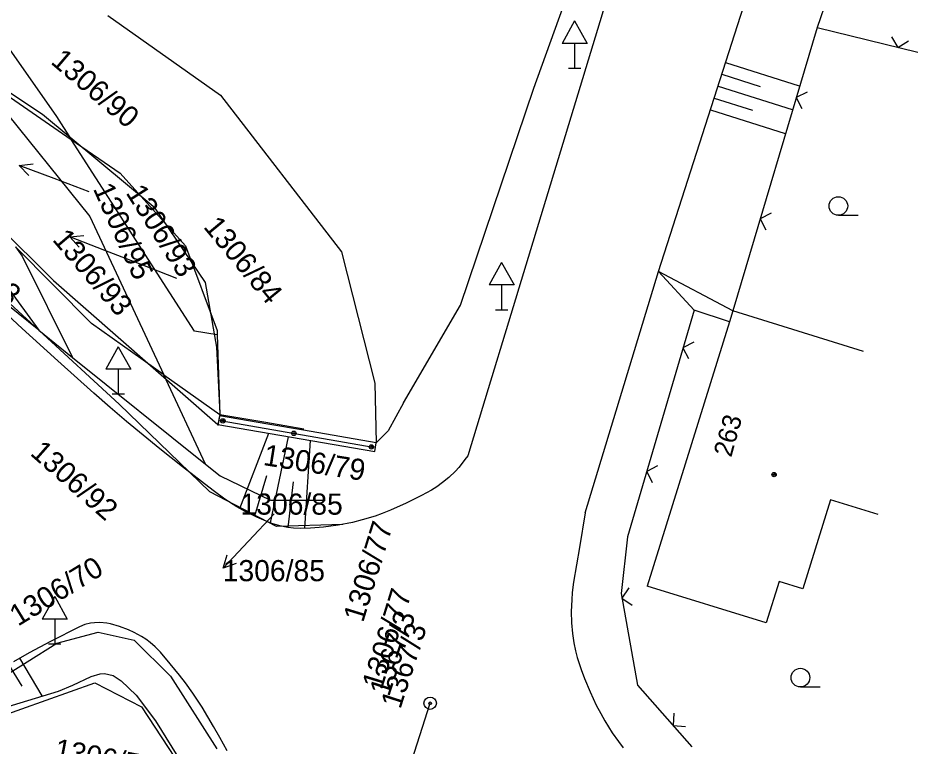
# Model space of a CAD drawing. Extents: x -469926 to -462499, y -1098642 to -1092733.
# Drawn here: x -466048.8 to -465975.2, y -1093933.5 to -1093875 of the extents above; entities that cross this region are included whole.
import ezdxf

# ---------------------------------------------------------------- set-up
doc = ezdxf.new("R2010")
doc.units = 0
for name, color, linetype in [('Vrstva 1', 7, 'Continuous'), ('Vrstva 12', 7, 'Continuous'), ('Vrstva 16', 7, 'Continuous'), ('Vrstva 17', 7, 'Continuous'), ('Vrstva 20', 7, 'Continuous'), ('Vrstva 21', 7, 'Continuous'), ('Vrstva 24', 7, 'Continuous'), ('Vrstva 4', 7, 'Continuous'), ('Vrstva 42', 7, 'Continuous'), ('Vrstva 48', 7, 'Continuous'), ('Vrstva 50', 7, 'Continuous'), ('Vrstva 7', 7, 'Continuous'), ('Vrstva 9', 7, 'Continuous')]:
    doc.layers.add(name, color=color, linetype=linetype)

msp = doc.modelspace()

# ---------------------------------------------------------------- linework, layer by layer
at = {"layer": 'Vrstva 1'}
for p, q in [((-466063.64, -1093857.26), (-466045.7, -1093882.85)), ((-466052.46, -1093879.19), (-466044.52, -1093884.69)), ((-466052.46, -1093879.19), (-466043.02, -1093890.88)), ((-466045.7, -1093882.85), (-466044.52, -1093884.69)), ((-466044.52, -1093884.69), (-466040.59, -1093887.41)), ((-466034.61, -1093900.1), (-466044.52, -1093884.69)), ((-466040.59, -1093887.41), (-466035.34, -1093893.26)), ((-466043.02, -1093890.88), (-466037.08, -1093903.61)), ((-466047.11, -1093900.04), (-466055.75, -1093892.07)), ((-466042.89, -1093899.49), (-466049, -1093893.32)), ((-466035.34, -1093893.26), (-466032.78, -1093900.06)), ((-466047.11, -1093900.04), (-466052.5, -1093895.7)), ((-466040.66, -1093905.98), (-466047.11, -1093900.04)), ((-466047.11, -1093900.04), (-466044.4, -1093902.22)), ((-466037.08, -1093903.61), (-466042.89, -1093899.49)), ((-466032.78, -1093900.06), (-466032.77, -1093900.39)), ((-466032.77, -1093900.39), (-466034.61, -1093900.1)), ((-466032.77, -1093900.39), (-466032.58, -1093906.8)), ((-466044.4, -1093902.22), (-466033.71, -1093910.81)), ((-466037.08, -1093903.61), (-466032.58, -1093906.8)), ((-466033.71, -1093910.81), (-466037.08, -1093903.61)), ((-466033.36, -1093913.02), (-466040.66, -1093905.98)), ((-466032.58, -1093906.8), (-466028.86, -1093907.43)), ((-466028.86, -1093907.43), (-466025.83, -1093907.96)), ((-466033.71, -1093910.81), (-466032.55, -1093911.75)), ((-466032.55, -1093911.75), (-466028.5, -1093913.7)), ((-466028.02, -1093915.8), (-466033.36, -1093913.02)), ((-466028.5, -1093913.7), (-466024.1, -1093913.7)), ((-466022.69, -1093915.65), (-466028.02, -1093915.8)), ((-466045.67, -1093925.2), (-466042.34, -1093924.3)), ((-466042.34, -1093924.3), (-466039.44, -1093924.96)), ((-466039.44, -1093924.96), (-466036.54, -1093927.85)), ((-466058.52, -1093933.25), (-466045.67, -1093925.2)), ((-466036.54, -1093927.85), (-466032.81, -1093933.69))]:
    msp.add_line(p, q, dxfattribs=at)
at = {"layer": 'Vrstva 12'}
for centre, radius in [((-466032.328, -1093907.317), 0.175), ((-466032.328, -1093907.317), 0.175), ((-466032.328, -1093907.317), 0.075), ((-466032.328, -1093907.317), 0.075), ((-466026.622, -1093908.321), 0.175), ((-466026.622, -1093908.321), 0.175), ((-466026.622, -1093908.321), 0.075), ((-466026.622, -1093908.321), 0.075), ((-466020.392, -1093909.416), 0.175), ((-466020.392, -1093909.416), 0.175), ((-466020.392, -1093909.416), 0.075), ((-466020.392, -1093909.416), 0.075), ((-465988.038, -1093911.643), 0.175), ((-465988.038, -1093911.643), 0.075)]:
    msp.add_circle(centre, radius, dxfattribs=at)
at = {"layer": 'Vrstva 16'}
for p, q in [((-466045.88, -1093887.84), (-466048.687, -1093886.781)), ((-466043.08, -1093888.9), (-466045.88, -1093887.84)), ((-466041.82, -1093893.61), (-466044.615, -1093892.52)), ((-466039.03, -1093894.7), (-466041.82, -1093893.61)), ((-466036.02, -1093895.87), (-466039.03, -1093894.7)), ((-466028.21, -1093914.79), (-466030.26, -1093916.98)), ((-466030.26, -1093916.98), (-466032.311, -1093919.17))]:
    msp.add_line(p, q, dxfattribs=at)
for points in [[(-466047.928, -1093887.602), (-466048.687, -1093886.781), (-466047.575, -1093886.666)], [(-466043.865, -1093893.349), (-466044.615, -1093892.52), (-466043.502, -1093892.418)], [(-466031.262, -1093918.782), (-466032.311, -1093919.17), (-466031.992, -1093918.098)]]:
    msp.add_lwpolyline(points, dxfattribs=at)
at = {"layer": 'Vrstva 17'}
for p, q in [((-465997.325, -1093895.322), (-465989.73, -1093871.679)), ((-466065.336, -1093884.208), (-466048.465, -1093899.897)), ((-466003.219, -1093914.725), (-465997.325, -1093895.322))]:
    msp.add_line(p, q, dxfattribs=at)
for points in [[(-465991.643, -1093841.466), (-466001.216, -1093872.466), (-466009.365, -1093899.395)], [(-466012.648, -1093910.117), (-466012.87, -1093910.418), (-466013.093, -1093910.72), (-466013.358, -1093911.056), (-466013.623, -1093911.354), (-466014.161, -1093911.87), (-466014.67, -1093912.281), (-466015.141, -1093912.613), (-466015.57, -1093912.886), (-466016.354, -1093913.329), (-466017.585, -1093913.93), (-466018.85, -1093914.49), (-466019.516, -1093914.761), (-466020.1, -1093914.972), (-466021.127, -1093915.285), (-466021.902, -1093915.477), (-466023.069, -1093915.704), (-466024.244, -1093915.867), (-466025.279, -1093915.954), (-466026.065, -1093915.967), (-466026.655, -1093915.935), (-466027.095, -1093915.884), (-466027.751, -1093915.756), (-466028.396, -1093915.558), (-466029.042, -1093915.305), (-466029.592, -1093915.066), (-466030.524, -1093914.609), (-466031.198, -1093914.232), (-466032.175, -1093913.61), (-466033.115, -1093912.921), (-466035.56, -1093911.001), (-466037.378, -1093909.557), (-466040.066, -1093907.357), (-466041.388, -1093906.231), (-466042.692, -1093905.082), (-466045.578, -1093902.49), (-466048.465, -1093899.897)], [(-466009.365, -1093899.395), (-466011.006, -1093904.756), (-466012.648, -1093910.117)], [(-466003.219, -1093914.725), (-466003.678, -1093917.508), (-466004.138, -1093920.29), (-466004.246, -1093921.105), (-466004.296, -1093921.72), (-466004.326, -1093922.646), (-466004.308, -1093923.569), (-466004.238, -1093924.421), (-466004.125, -1093925.157), (-466003.989, -1093925.796), (-466003.845, -1093926.351), (-466003.541, -1093927.314), (-466003.275, -1093928.032), (-466002.823, -1093929.101), (-466002.321, -1093930.166), (-466001.966, -1093930.857), (-466001.641, -1093931.439), (-466001.034, -1093932.412), (-466000.543, -1093933.11), (-466000.151, -1093933.619)], [(-466031.993, -1093933.835), (-466032.561, -1093932.785), (-466033.07, -1093931.885), (-466034.001, -1093930.347), (-466034.747, -1093929.219), (-466035.34, -1093928.385), (-466035.807, -1093927.764), (-466036.548, -1093926.84), (-466037.343, -1093925.922), (-466037.769, -1093925.489), (-466038.165, -1093925.148), (-466038.528, -1093924.878), (-466038.857, -1093924.662), (-466039.453, -1093924.329), (-466039.915, -1093924.115), (-466040.625, -1093923.849), (-466041.35, -1093923.644), (-466041.656, -1093923.583), (-466042.211, -1093923.531), (-466042.634, -1093923.543), (-466042.949, -1093923.581), (-466043.408, -1093923.691), (-466043.841, -1093923.866), (-466046.163, -1093925.058), (-466047.881, -1093925.98), (-466049.154, -1093926.693)]]:
    msp.add_lwpolyline(points, dxfattribs=at)
at = {"layer": 'Vrstva 20'}
for p, q in [((-465982.87, -1093890.794), (-465981.27, -1093890.794)), ((-465982.87, -1093890.794), (-465981.27, -1093890.794)), ((-465985.919, -1093928.714), (-465984.319, -1093928.714)), ((-465985.919, -1093928.714), (-465984.319, -1093928.714))]:
    msp.add_line(p, q, dxfattribs=at)
for centre in [(-465982.87, -1093890.044), (-465982.87, -1093890.044), (-465985.919, -1093927.964), (-465985.919, -1093927.964)]:
    msp.add_circle(centre, 0.75, dxfattribs=at)
at = {"layer": 'Vrstva 21'}
for p, q in [((-466004.058, -1093875.167), (-466005.058, -1093876.967)), ((-466004.058, -1093875.167), (-466005.058, -1093876.967)), ((-466004.058, -1093875.167), (-466003.058, -1093876.967)), ((-466004.058, -1093875.167), (-466003.058, -1093876.967)), ((-466003.058, -1093876.967), (-466005.058, -1093876.967)), ((-466003.058, -1093876.967), (-466005.058, -1093876.967)), ((-466004.058, -1093876.967), (-466004.058, -1093878.967)), ((-466004.058, -1093876.967), (-466004.058, -1093878.967)), ((-466004.558, -1093878.967), (-466003.558, -1093878.967)), ((-466004.558, -1093878.967), (-466003.558, -1093878.967)), ((-466009.925, -1093894.585), (-466010.925, -1093896.385)), ((-466009.925, -1093894.585), (-466010.925, -1093896.385)), ((-466009.925, -1093894.585), (-466008.925, -1093896.385)), ((-466009.925, -1093894.585), (-466008.925, -1093896.385)), ((-466008.925, -1093896.385), (-466010.925, -1093896.385)), ((-466008.925, -1093896.385), (-466010.925, -1093896.385)), ((-466009.925, -1093896.385), (-466009.925, -1093898.385)), ((-466009.925, -1093896.385), (-466009.925, -1093898.385)), ((-466010.425, -1093898.385), (-466009.425, -1093898.385)), ((-466010.425, -1093898.385), (-466009.425, -1093898.385)), ((-466040.73, -1093901.358), (-466041.73, -1093903.158)), ((-466040.73, -1093901.358), (-466041.73, -1093903.158)), ((-466040.73, -1093901.358), (-466039.73, -1093903.158)), ((-466040.73, -1093901.358), (-466039.73, -1093903.158)), ((-466039.73, -1093903.158), (-466041.73, -1093903.158)), ((-466039.73, -1093903.158), (-466041.73, -1093903.158)), ((-466040.73, -1093903.158), (-466040.73, -1093905.158)), ((-466040.73, -1093903.158), (-466040.73, -1093905.158)), ((-466041.23, -1093905.158), (-466040.23, -1093905.158)), ((-466041.23, -1093905.158), (-466040.23, -1093905.158)), ((-466045.832, -1093921.452), (-466046.832, -1093923.252)), ((-466045.832, -1093921.452), (-466046.832, -1093923.252)), ((-466045.832, -1093921.452), (-466044.832, -1093923.252)), ((-466045.832, -1093921.452), (-466044.832, -1093923.252)), ((-466044.832, -1093923.252), (-466046.832, -1093923.252)), ((-466044.832, -1093923.252), (-466046.832, -1093923.252)), ((-466045.832, -1093923.252), (-466045.832, -1093925.252)), ((-466045.832, -1093923.252), (-466045.832, -1093925.252)), ((-466046.332, -1093925.252), (-466045.332, -1093925.252)), ((-466046.332, -1093925.252), (-466045.332, -1093925.252))]:
    msp.add_line(p, q, dxfattribs=at)
at = {"layer": 'Vrstva 24'}
for radius in [0.5, 0.1]:
    msp.add_circle((-466015.67, -1093930.02), radius, dxfattribs=at)
at = {"layer": 'Vrstva 4'}
for p, q in [((-466049, -1093893.32), (-466048.45, -1093894.07)), ((-466048.45, -1093894.07), (-466044.4, -1093902.22)), ((-466050.56, -1093895.31), (-466047.11, -1093900.04)), ((-466032.58, -1093906.8), (-466032.73, -1093907.69)), ((-466057, -1093933.51), (-466042.62, -1093928.39)), ((-466042.62, -1093928.39), (-466038.85, -1093930.3)), ((-466018.49, -1093938.82), (-466015.67, -1093930.02)), ((-466038.85, -1093930.3), (-466034.24, -1093937.37))]:
    msp.add_line(p, q, dxfattribs=at)
at = {"layer": 'Vrstva 42'}
for p, q in [((-465975.209, -1093848.493), (-465984.577, -1093875.69)), ((-466041.581, -1093874.74), (-466032.508, -1093881.143)), ((-466046.829, -1093882.687), (-466057.411, -1093875.687)), ((-465984.577, -1093875.69), (-465991.355, -1093898.474)), ((-465984.577, -1093875.69), (-465976.496, -1093877.688)), ((-466061.949, -1093880.201), (-466045.927, -1093896.028)), ((-466032.508, -1093881.143), (-466022.796, -1093893.733)), ((-466037.76, -1093890.207), (-466046.829, -1093882.687)), ((-466033.729, -1093896.204), (-466037.76, -1093890.207)), ((-466022.796, -1093893.733), (-466020.103, -1093904.295)), ((-465991.355, -1093898.474), (-465997.325, -1093895.322)), ((-465994.467, -1093898.413), (-465997.325, -1093895.322)), ((-466045.927, -1093896.028), (-466032.718, -1093907.618)), ((-466032.816, -1093901.406), (-466033.729, -1093896.204)), ((-465994.467, -1093898.413), (-465999.811, -1093916.644)), ((-465991.627, -1093899.356), (-465994.467, -1093898.413)), ((-466032.551, -1093906.732), (-466032.816, -1093901.406)), ((-466020.103, -1093904.295), (-466020.006, -1093909.081)), ((-466017.811, -1093905.862), (-466019.035, -1093908.125)), ((-466032.597, -1093906.916), (-466032.718, -1093907.618)), ((-466028.716, -1093907.583), (-466032.597, -1093906.916)), ((-466032.387, -1093907.307), (-466020.26, -1093909.439)), ((-466025.835, -1093908.079), (-466028.716, -1093907.583)), ((-466019.035, -1093908.125), (-466020.006, -1093909.081)), ((-465999.811, -1093916.644), (-466000.326, -1093921.208)), ((-466000.326, -1093921.208), (-465999.001, -1093928.575)), ((-465999.001, -1093928.575), (-465994.655, -1093933.52))]:
    msp.add_line(p, q, dxfattribs=at)
for points in [[(-466017.811, -1093905.862), (-466013.229, -1093898.028), (-466007.346, -1093880.574), (-466001.988, -1093865.69), (-465996.275, -1093847.412), (-465993.27, -1093839.728)], [(-466032.718, -1093907.618), (-466020.127, -1093909.783), (-466020.006, -1093909.081), (-466025.835, -1093908.079)], [(-466059.121, -1093933.177), (-466045.529, -1093929.037), (-466044.394, -1093928.57), (-466042.919, -1093927.873), (-466042.183, -1093927.65), (-466041.839, -1093927.625), (-466041.152, -1093927.803), (-466040.484, -1093928.212), (-466039.303, -1093929.378), (-466037.736, -1093931.445), (-466035.11, -1093935.661), (-466032.062, -1093940.754), (-466030.628, -1093943.402), (-466029.986, -1093944.875), (-466029.776, -1093945.637), (-466029.678, -1093946.802), (-466029.938, -1093952.094)]]:
    msp.add_lwpolyline(points, dxfattribs=at)
at = {"layer": 'Vrstva 48'}
for p, q in [((-465985.982, -1093880.408), (-465991.903, -1093878.531)), ((-465989.126, -1093880.46), (-465992.205, -1093879.484)), ((-465986.553, -1093882.324), (-465992.507, -1093880.437)), ((-465989.73, -1093882.366), (-465992.809, -1093881.39)), ((-465987.124, -1093884.241), (-465993.111, -1093882.343)), ((-466030.963, -1093914.371), (-466028.64, -1093908.319)), ((-466028.511, -1093915.515), (-466027.052, -1093908.592)), ((-466025.73, -1093915.961), (-466025.281, -1093908.897)), ((-466029.753, -1093914.948), (-466028.802, -1093911.7)), ((-466027.075, -1093915.886), (-466026.639, -1093912.22)), ((-466046.833, -1093929.434), (-466048.646, -1093926.409)), ((-466048.464, -1093928.658), (-466049.52, -1093926.896))]:
    msp.add_line(p, q, dxfattribs=at)
at = {"layer": 'Vrstva 7'}
for p, q in [((-465991.353, -1093898.475), (-465991.627, -1093899.356)), ((-465980.847, -1093901.735), (-465991.353, -1093898.475)), ((-465991.627, -1093899.356), (-465998.22, -1093920.605)), ((-465983.498, -1093913.656), (-465985.722, -1093920.819)), ((-465979.678, -1093914.842), (-465983.498, -1093913.656)), ((-465988.669, -1093923.569), (-465998.22, -1093920.605)), ((-465987.632, -1093920.226), (-465988.669, -1093923.569)), ((-465985.722, -1093920.819), (-465987.632, -1093920.226))]:
    msp.add_line(p, q, dxfattribs=at)
at = {"layer": 'Vrstva 9'}
for p, q in [((-465975.209, -1093848.493), (-465984.577, -1093875.69)), ((-465984.577, -1093875.69), (-465991.355, -1093898.474)), ((-465984.577, -1093875.69), (-465976.496, -1093877.688)), ((-465978.607, -1093876.455), (-465978.084, -1093877.295)), ((-465978.607, -1093876.455), (-465978.084, -1093877.295)), ((-465978.084, -1093877.295), (-465977.244, -1093876.772)), ((-465978.084, -1093877.295), (-465977.244, -1093876.772)), ((-465985.376, -1093880.879), (-465986.257, -1093881.33)), ((-465985.376, -1093880.879), (-465986.257, -1093881.33)), ((-465986.257, -1093881.33), (-465985.806, -1093882.211)), ((-465986.257, -1093881.33), (-465985.806, -1093882.211)), ((-465988.278, -1093890.621), (-465989.159, -1093891.072)), ((-465988.278, -1093890.621), (-465989.159, -1093891.072)), ((-465989.159, -1093891.072), (-465988.708, -1093891.953)), ((-465989.159, -1093891.072), (-465988.708, -1093891.953)), ((-465991.355, -1093898.474), (-465997.325, -1093895.322)), ((-465994.467, -1093898.413), (-465997.325, -1093895.322)), ((-465994.467, -1093898.413), (-465999.811, -1093916.644)), ((-465991.627, -1093899.356), (-465994.467, -1093898.413)), ((-465994.472, -1093900.984), (-465995.353, -1093901.435)), ((-465994.472, -1093900.984), (-465995.353, -1093901.435)), ((-465995.353, -1093901.435), (-465994.902, -1093902.316)), ((-465995.353, -1093901.435), (-465994.902, -1093902.316)), ((-466032.597, -1093906.916), (-466032.718, -1093907.618)), ((-466028.716, -1093907.583), (-466032.597, -1093906.916)), ((-466032.387, -1093907.307), (-466020.26, -1093909.439)), ((-466025.835, -1093908.079), (-466028.716, -1093907.583)), ((-465997.389, -1093910.936), (-465998.27, -1093911.387)), ((-465997.389, -1093910.936), (-465998.27, -1093911.387)), ((-465998.27, -1093911.387), (-465997.819, -1093912.268)), ((-465998.27, -1093911.387), (-465997.819, -1093912.268)), ((-465999.811, -1093916.644), (-466000.326, -1093921.208)), ((-466000.326, -1093921.208), (-465999.001, -1093928.575)), ((-465999.696, -1093920.754), (-466000.261, -1093921.567)), ((-465999.696, -1093920.754), (-466000.261, -1093921.567)), ((-466000.261, -1093921.567), (-465999.448, -1093922.132)), ((-466000.261, -1093921.567), (-465999.448, -1093922.132)), ((-465999.001, -1093928.575), (-465994.655, -1093933.52)), ((-465996.086, -1093930.831), (-465996.15, -1093931.819)), ((-465996.086, -1093930.831), (-465996.15, -1093931.819)), ((-465996.15, -1093931.819), (-465995.162, -1093931.883)), ((-465996.15, -1093931.819), (-465995.162, -1093931.883))]:
    msp.add_line(p, q, dxfattribs=at)
msp.add_lwpolyline([(-466032.718, -1093907.618), (-466020.127, -1093909.783), (-466020.006, -1093909.081), (-466025.835, -1093908.079)], dxfattribs=at)

# ---------------------------------------------------------------- texts
at = {"layer": 'Vrstva 12'}
msp.add_text('263', height=1.5, rotation=74.55423, dxfattribs=at).set_placement((-465991.479, -1093910.303))
at = {"layer": 'Vrstva 42'}
msp.add_text('263', height=1.5, rotation=74.55423, dxfattribs=at).set_placement((-465991.479, -1093910.303))
at = {"layer": 'Vrstva 50'}
for s, rotation, p in [('1306/90', 319.482, (-466046.233, -1093878.541)), ('1306/95', 294.273, (-466042.784, -1093888.647)), ('1306/93', 302.409, (-466040.169, -1093888.982)), ('1306/84', 309.627, (-466033.947, -1093891.743)), ('1306/83', 320.4, (-466055.79, -1093892.898)), ('1306/93', 310.482, (-466046.086, -1093892.777)), ('1306/92', 318.618, (-466047.886, -1093910.009)), ('1306/79', 350.991, (-466029.145, -1093910.864)), ('1306/77', 72.882, (-466021.062, -1093923.589)), ('1306/70', 31.509, (-466048.786, -1093923.871)), ('1306/77', 72.882, (-466019.558, -1093928.997)), ('1367/3', 72.018, (-466018.973, -1093929.545)), ('1367/3', 72.018, (-466018.063, -1093930.545)), ('1306/76', 349.218, (-466045.958, -1093934.506))]:
    msp.add_text(s, height=1.7, rotation=rotation, dxfattribs=at).set_placement(p)
for p in [(-466030.908, -1093914.86), (-466032.338, -1093920.21)]:
    msp.add_text('1306/85', height=1.7, dxfattribs=at).set_placement(p)

doc.saveas('drawing.dxf')
